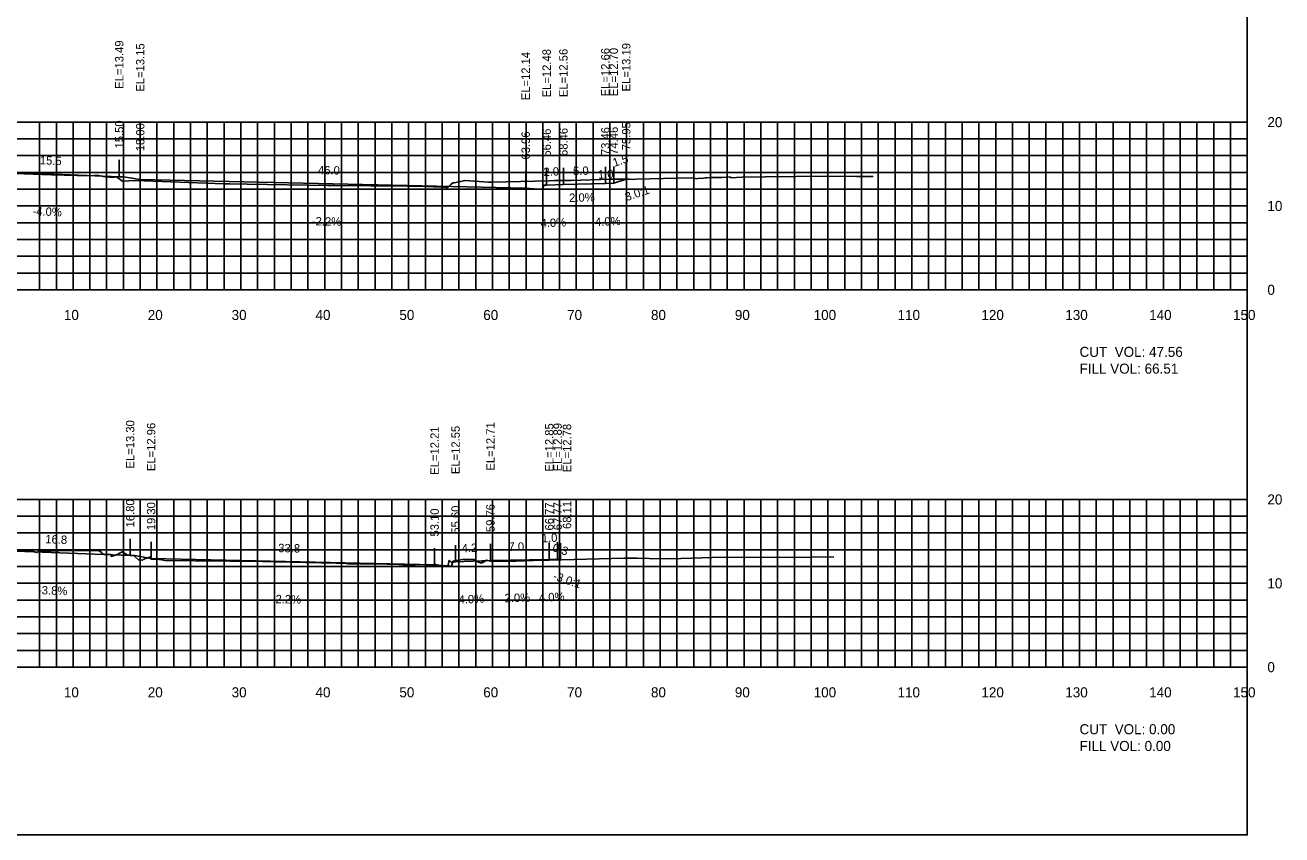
# Model space of a CAD drawing. Extents: x 1797419 to 1809236, y 248759 to 251512.
# Drawn here: x 1802295.3 to 1802445.1, y 250854.9 to 250951.5 of the extents above; entities that cross this region are included whole.
import ezdxf

# ---------------------------------------------------------------- set-up
doc = ezdxf.new("R2010")
doc.units = 0
for name, color, linetype in [('10', 7, 'Continuous'), ('3', 7, 'Continuous'), ('31', 7, 'Continuous'), ('4', 7, 'Continuous'), ('60', 7, 'Continuous'), ('ANNO-TXT', 7, 'Continuous'), ('CL-CNST', 7, 'Continuous'), ('Level 62', 7, 'Continuous'), ('M-ROADS', 7, 'Continuous')]:
    doc.layers.add(name, color=color, linetype=linetype)

msp = doc.modelspace()

# ---------------------------------------------------------------- linework, layer by layer
for p, q in [((1802306.5, 250933.38), (1802306.5, 250935.38)), ((1802309, 250933.04), (1802309, 250935.04)), ((1802366.95, 250933.08), (1802366.95, 250935.08)), ((1802354.96, 250932.03), (1802354.96, 250934.03)), ((1802357.46, 250932.37), (1802357.46, 250934.37)), ((1802359.46, 250932.45), (1802359.46, 250934.45)), ((1802364.46, 250932.55), (1802364.46, 250934.55)), ((1802365.46, 250932.59), (1802365.46, 250934.59)), ((1802307.8, 250888.19), (1802307.8, 250890.19)), ((1802310.3, 250887.85), (1802310.3, 250889.85)), ((1802344.1, 250887.1), (1802344.1, 250889.1)), ((1802346.6, 250887.44), (1802346.6, 250889.44)), ((1802350.76, 250887.6), (1802350.76, 250889.6)), ((1802357.77, 250887.74), (1802357.77, 250889.74)), ((1802358.77, 250887.78), (1802358.77, 250889.78)), ((1802359.11, 250887.67), (1802359.11, 250889.67))]:
    msp.add_line(p, q)
msp.add_lwpolyline([(1802141, 250854.89), (1802441, 250854.89), (1802441, 251044.89), (1802141, 251044.89)], close=True)
at = {"layer": '60'}
for p, q in [((1802441, 250919.89), (1802441, 250939.89)), ((1802441.06, 250939.89), (1802441, 250939.89)), ((1802441.06, 250929.89), (1802441, 250929.89)), ((1802141, 250919.89), (1802441, 250919.89)), ((1802301, 250919.83), (1802301, 250919.89)), ((1802311, 250919.83), (1802311, 250919.89)), ((1802321, 250919.83), (1802321, 250919.89)), ((1802331, 250919.83), (1802331, 250919.89)), ((1802341, 250919.83), (1802341, 250919.89)), ((1802351, 250919.83), (1802351, 250919.89)), ((1802361, 250919.83), (1802361, 250919.89)), ((1802371, 250919.83), (1802371, 250919.89)), ((1802381, 250919.83), (1802381, 250919.89)), ((1802391, 250919.83), (1802391, 250919.89)), ((1802401, 250919.83), (1802401, 250919.89)), ((1802411, 250919.83), (1802411, 250919.89)), ((1802421, 250919.83), (1802421, 250919.89)), ((1802431, 250919.83), (1802431, 250919.89)), ((1802441, 250919.83), (1802441, 250919.89)), ((1802441.06, 250919.89), (1802441, 250919.89)), ((1802441, 250874.89), (1802441, 250894.89)), ((1802441.06, 250894.89), (1802441, 250894.89)), ((1802441.06, 250884.89), (1802441, 250884.89)), ((1802141, 250874.89), (1802441, 250874.89)), ((1802301, 250874.83), (1802301, 250874.89)), ((1802311, 250874.83), (1802311, 250874.89)), ((1802321, 250874.83), (1802321, 250874.89)), ((1802331, 250874.83), (1802331, 250874.89)), ((1802341, 250874.83), (1802341, 250874.89)), ((1802351, 250874.83), (1802351, 250874.89)), ((1802361, 250874.83), (1802361, 250874.89)), ((1802371, 250874.83), (1802371, 250874.89)), ((1802381, 250874.83), (1802381, 250874.89)), ((1802391, 250874.83), (1802391, 250874.89)), ((1802401, 250874.83), (1802401, 250874.89)), ((1802411, 250874.83), (1802411, 250874.89)), ((1802421, 250874.83), (1802421, 250874.89)), ((1802431, 250874.83), (1802431, 250874.89)), ((1802441, 250874.83), (1802441, 250874.89)), ((1802441.06, 250874.89), (1802441, 250874.89))]:
    msp.add_line(p, q, dxfattribs=at)
at = {"layer": 'CL-CNST'}
for points in [[(1802224.44, 250932.82), (1802224.5, 250932.84), (1802225.5, 250932.8), (1802232.5, 250932.66), (1802234.5, 250932.58), (1802234.83, 250932.58), (1802235, 250932.08), (1802237, 250932.25), (1802273, 250933.04), (1802275, 250933.38), (1802275.5, 250933.38), (1802291, 250934), (1802306.5, 250933.38), (1802307, 250933.38), (1802309, 250933.04), (1802354.96, 250932.03), (1802356.96, 250931.87), (1802357.13, 250932.37), (1802357.46, 250932.37), (1802359.46, 250932.45), (1802364.46, 250932.55), (1802365.46, 250932.59), (1802366.95, 250933.08)], [(1802221.05, 250889.26), (1802225.4, 250887.81), (1802226.4, 250887.77), (1802233.29, 250887.63), (1802237.14, 250887.47), (1802237.47, 250887.47), (1802237.64, 250886.97), (1802239.64, 250887.14), (1802273.41, 250887.88), (1802275.41, 250888.22), (1802275.91, 250888.22), (1802291, 250888.83), (1802307.8, 250888.19), (1802308.3, 250888.19), (1802310.3, 250887.85), (1802344.1, 250887.1), (1802346.1, 250886.94), (1802346.27, 250887.44), (1802346.6, 250887.44), (1802350.76, 250887.6), (1802357.77, 250887.74), (1802358.77, 250887.78), (1802359.11, 250887.67)]]:
    msp.add_lwpolyline(points, dxfattribs=at)
at = {"layer": 'Level 62'}
for p, q in [((1802141, 250939.89), (1802441, 250939.89)), ((1802297, 250919.89), (1802297, 250939.89)), ((1802299, 250919.89), (1802299, 250939.89)), ((1802301, 250919.89), (1802301, 250939.89)), ((1802303, 250919.89), (1802303, 250939.89)), ((1802305, 250919.89), (1802305, 250939.89)), ((1802307, 250919.89), (1802307, 250939.89)), ((1802309, 250919.89), (1802309, 250939.89)), ((1802311, 250919.89), (1802311, 250939.89)), ((1802313, 250919.89), (1802313, 250939.89)), ((1802315, 250919.89), (1802315, 250939.89)), ((1802317, 250919.89), (1802317, 250939.89)), ((1802319, 250919.89), (1802319, 250939.89)), ((1802321, 250919.89), (1802321, 250939.89)), ((1802323, 250919.89), (1802323, 250939.89)), ((1802325, 250919.89), (1802325, 250939.89)), ((1802327, 250919.89), (1802327, 250939.89)), ((1802329, 250919.89), (1802329, 250939.89)), ((1802331, 250919.89), (1802331, 250939.89)), ((1802333, 250919.89), (1802333, 250939.89)), ((1802335, 250919.89), (1802335, 250939.89)), ((1802337, 250919.89), (1802337, 250939.89)), ((1802339, 250919.89), (1802339, 250939.89)), ((1802341, 250919.89), (1802341, 250939.89)), ((1802343, 250919.89), (1802343, 250939.89)), ((1802345, 250919.89), (1802345, 250939.89)), ((1802347, 250919.89), (1802347, 250939.89)), ((1802349, 250919.89), (1802349, 250939.89)), ((1802351, 250919.89), (1802351, 250939.89)), ((1802353, 250919.89), (1802353, 250939.89)), ((1802355, 250919.89), (1802355, 250939.89)), ((1802357, 250919.89), (1802357, 250939.89)), ((1802359, 250919.89), (1802359, 250939.89)), ((1802361, 250919.89), (1802361, 250939.89)), ((1802363, 250919.89), (1802363, 250939.89)), ((1802365, 250919.89), (1802365, 250939.89)), ((1802367, 250919.89), (1802367, 250939.89)), ((1802369, 250919.89), (1802369, 250939.89)), ((1802371, 250919.89), (1802371, 250939.89)), ((1802373, 250919.89), (1802373, 250939.89)), ((1802375, 250919.89), (1802375, 250939.89)), ((1802377, 250919.89), (1802377, 250939.89)), ((1802379, 250919.89), (1802379, 250939.89)), ((1802381, 250919.89), (1802381, 250939.89)), ((1802383, 250919.89), (1802383, 250939.89)), ((1802385, 250919.89), (1802385, 250939.89)), ((1802387, 250919.89), (1802387, 250939.89)), ((1802389, 250919.89), (1802389, 250939.89)), ((1802391, 250919.89), (1802391, 250939.89)), ((1802393, 250919.89), (1802393, 250939.89)), ((1802395, 250919.89), (1802395, 250939.89)), ((1802397, 250919.89), (1802397, 250939.89)), ((1802399, 250919.89), (1802399, 250939.89)), ((1802401, 250919.89), (1802401, 250939.89)), ((1802403, 250919.89), (1802403, 250939.89)), ((1802405, 250919.89), (1802405, 250939.89)), ((1802407, 250919.89), (1802407, 250939.89)), ((1802409, 250919.89), (1802409, 250939.89)), ((1802411, 250919.89), (1802411, 250939.89)), ((1802413, 250919.89), (1802413, 250939.89)), ((1802415, 250919.89), (1802415, 250939.89)), ((1802417, 250919.89), (1802417, 250939.89)), ((1802419, 250919.89), (1802419, 250939.89)), ((1802421, 250919.89), (1802421, 250939.89)), ((1802423, 250919.89), (1802423, 250939.89)), ((1802425, 250919.89), (1802425, 250939.89)), ((1802427, 250919.89), (1802427, 250939.89)), ((1802429, 250919.89), (1802429, 250939.89)), ((1802431, 250919.89), (1802431, 250939.89)), ((1802433, 250919.89), (1802433, 250939.89)), ((1802435, 250919.89), (1802435, 250939.89)), ((1802437, 250919.89), (1802437, 250939.89)), ((1802439, 250919.89), (1802439, 250939.89)), ((1802441, 250919.89), (1802441, 250939.89)), ((1802141, 250937.89), (1802441, 250937.89)), ((1802141, 250935.89), (1802441, 250935.89)), ((1802141, 250933.89), (1802441, 250933.89)), ((1802141, 250931.89), (1802441, 250931.89)), ((1802141, 250929.89), (1802441, 250929.89)), ((1802141, 250927.89), (1802441, 250927.89)), ((1802141, 250925.89), (1802441, 250925.89)), ((1802141, 250923.89), (1802441, 250923.89)), ((1802141, 250921.89), (1802441, 250921.89)), ((1802141, 250919.89), (1802441, 250919.89)), ((1802141, 250894.89), (1802441, 250894.89)), ((1802297, 250874.89), (1802297, 250894.89)), ((1802299, 250874.89), (1802299, 250894.89)), ((1802301, 250874.89), (1802301, 250894.89)), ((1802303, 250874.89), (1802303, 250894.89)), ((1802305, 250874.89), (1802305, 250894.89)), ((1802307, 250874.89), (1802307, 250894.89)), ((1802309, 250874.89), (1802309, 250894.89)), ((1802311, 250874.89), (1802311, 250894.89)), ((1802313, 250874.89), (1802313, 250894.89)), ((1802315, 250874.89), (1802315, 250894.89)), ((1802317, 250874.89), (1802317, 250894.89)), ((1802319, 250874.89), (1802319, 250894.89)), ((1802321, 250874.89), (1802321, 250894.89)), ((1802323, 250874.89), (1802323, 250894.89)), ((1802325, 250874.89), (1802325, 250894.89)), ((1802327, 250874.89), (1802327, 250894.89)), ((1802329, 250874.89), (1802329, 250894.89)), ((1802331, 250874.89), (1802331, 250894.89)), ((1802333, 250874.89), (1802333, 250894.89)), ((1802335, 250874.89), (1802335, 250894.89)), ((1802337, 250874.89), (1802337, 250894.89)), ((1802339, 250874.89), (1802339, 250894.89)), ((1802341, 250874.89), (1802341, 250894.89)), ((1802343, 250874.89), (1802343, 250894.89)), ((1802345, 250874.89), (1802345, 250894.89)), ((1802347, 250874.89), (1802347, 250894.89)), ((1802349, 250874.89), (1802349, 250894.89)), ((1802351, 250874.89), (1802351, 250894.89)), ((1802353, 250874.89), (1802353, 250894.89)), ((1802355, 250874.89), (1802355, 250894.89)), ((1802357, 250874.89), (1802357, 250894.89)), ((1802359, 250874.89), (1802359, 250894.89)), ((1802361, 250874.89), (1802361, 250894.89)), ((1802363, 250874.89), (1802363, 250894.89)), ((1802365, 250874.89), (1802365, 250894.89)), ((1802367, 250874.89), (1802367, 250894.89)), ((1802369, 250874.89), (1802369, 250894.89)), ((1802371, 250874.89), (1802371, 250894.89)), ((1802373, 250874.89), (1802373, 250894.89)), ((1802375, 250874.89), (1802375, 250894.89)), ((1802377, 250874.89), (1802377, 250894.89)), ((1802379, 250874.89), (1802379, 250894.89)), ((1802381, 250874.89), (1802381, 250894.89)), ((1802383, 250874.89), (1802383, 250894.89)), ((1802385, 250874.89), (1802385, 250894.89)), ((1802387, 250874.89), (1802387, 250894.89)), ((1802389, 250874.89), (1802389, 250894.89)), ((1802391, 250874.89), (1802391, 250894.89)), ((1802393, 250874.89), (1802393, 250894.89)), ((1802395, 250874.89), (1802395, 250894.89)), ((1802397, 250874.89), (1802397, 250894.89)), ((1802399, 250874.89), (1802399, 250894.89)), ((1802401, 250874.89), (1802401, 250894.89)), ((1802403, 250874.89), (1802403, 250894.89)), ((1802405, 250874.89), (1802405, 250894.89)), ((1802407, 250874.89), (1802407, 250894.89)), ((1802409, 250874.89), (1802409, 250894.89)), ((1802411, 250874.89), (1802411, 250894.89)), ((1802413, 250874.89), (1802413, 250894.89)), ((1802415, 250874.89), (1802415, 250894.89)), ((1802417, 250874.89), (1802417, 250894.89)), ((1802419, 250874.89), (1802419, 250894.89)), ((1802421, 250874.89), (1802421, 250894.89)), ((1802423, 250874.89), (1802423, 250894.89)), ((1802425, 250874.89), (1802425, 250894.89)), ((1802427, 250874.89), (1802427, 250894.89)), ((1802429, 250874.89), (1802429, 250894.89)), ((1802431, 250874.89), (1802431, 250894.89)), ((1802433, 250874.89), (1802433, 250894.89)), ((1802435, 250874.89), (1802435, 250894.89)), ((1802437, 250874.89), (1802437, 250894.89)), ((1802439, 250874.89), (1802439, 250894.89)), ((1802441, 250874.89), (1802441, 250894.89)), ((1802141, 250892.89), (1802441, 250892.89)), ((1802141, 250890.89), (1802441, 250890.89)), ((1802141, 250888.89), (1802441, 250888.89)), ((1802141, 250886.89), (1802441, 250886.89)), ((1802141, 250884.89), (1802441, 250884.89)), ((1802141, 250882.89), (1802441, 250882.89)), ((1802141, 250880.89), (1802441, 250880.89)), ((1802141, 250878.89), (1802441, 250878.89)), ((1802141, 250876.89), (1802441, 250876.89)), ((1802141, 250874.89), (1802441, 250874.89))]:
    msp.add_line(p, q, dxfattribs=at)
at = {"layer": 'M-ROADS'}
for points in [[(1802289.61, 250933.91), (1802298.41, 250933.62), (1802303.01, 250933.5), (1802303.9, 250933.57), (1802304.58, 250933.41), (1802305.68, 250933.27), (1802306.19, 250933.37), (1802306.76, 250932.91), (1802306.82, 250932.86), (1802306.86, 250932.86), (1802308.43, 250932.92), (1802318.99, 250932.53), (1802319.55, 250932.51), (1802319.64, 250932.51), (1802321.77, 250932.48), (1802331.32, 250932.34), (1802331.4, 250932.35), (1802332.11, 250932.35), (1802340.88, 250932.26), (1802341.66, 250932.22), (1802341.81, 250932.24), (1802342.4, 250932.24), (1802343.96, 250932.17), (1802344.21, 250932.19), (1802344.25, 250932.16), (1802344.45, 250932.16), (1802344.48, 250932.17), (1802345.52, 250932.09), (1802345.65, 250932.07), (1802346.07, 250932.49), (1802346.22, 250932.6), (1802346.29, 250932.64), (1802346.43, 250932.65), (1802347.73, 250932.93), (1802350.51, 250932.74), (1802350.54, 250932.71), (1802350.55, 250932.73), (1802350.56, 250932.74), (1802350.57, 250932.71), (1802350.66, 250932.74), (1802350.7, 250932.73), (1802350.92, 250932.74), (1802357.78, 250932.89), (1802358.41, 250932.92), (1802358.8, 250932.92), (1802360.12, 250932.93), (1802360.39, 250932.94), (1802365.02, 250933.07), (1802366.36, 250933.08), (1802367.38, 250933.08), (1802367.69, 250933.03), (1802368.11, 250933.08), (1802374.69, 250933.23), (1802375.46, 250933.13), (1802375.49, 250933.15), (1802376.17, 250933.22), (1802376.35, 250933.23), (1802376.58, 250933.25), (1802377.13, 250933.29), (1802378.35, 250933.3), (1802379.37, 250933.35), (1802379.4, 250933.26), (1802380.77, 250933.34), (1802383.53, 250933.35), (1802390.87, 250933.43), (1802394.4, 250933.39), (1802396.41, 250933.41)], [(1802293.31, 250888.97), (1802296.13, 250888.71), (1802296.73, 250888.56), (1802296.84, 250888.69), (1802296.98, 250888.71), (1802297.14, 250888.72), (1802301.5, 250888.81), (1802304.04, 250888.78), (1802304.15, 250888.78), (1802304.4, 250888.57), (1802304.45, 250888.39), (1802304.94, 250888.31), (1802305.51, 250888.32), (1802305.52, 250888.1), (1802306.17, 250888.3), (1802306.84, 250888.64), (1802307.43, 250888.28), (1802307.8, 250888.23), (1802307.89, 250888.23), (1802307.97, 250888.22), (1802308.25, 250888.19), (1802308.44, 250888), (1802308.8, 250887.69), (1802308.93, 250887.69), (1802309.01, 250887.69), (1802309.25, 250887.64), (1802309.27, 250887.65), (1802309.29, 250887.65), (1802309.35, 250887.71), (1802309.36, 250887.72), (1802309.38, 250887.7), (1802309.58, 250887.91), (1802309.67, 250887.83), (1802309.93, 250887.93), (1802310.24, 250888.06), (1802310.3, 250887.75), (1802311.27, 250887.71), (1802311.77, 250887.65), (1802311.92, 250887.62), (1802319.06, 250887.55), (1802319.66, 250887.59), (1802319.7, 250887.54), (1802320.3, 250887.52), (1802321.19, 250887.52), (1802321.41, 250887.54), (1802321.48, 250887.54), (1802321.54, 250887.54), (1802321.65, 250887.54), (1802322.6, 250887.54), (1802323.58, 250887.51), (1802324.51, 250887.48), (1802325.12, 250887.46), (1802332.37, 250887.28), (1802332.8, 250887.3), (1802333.26, 250887.29), (1802333.74, 250887.22), (1802334.86, 250887.19), (1802334.97, 250887.24), (1802335.22, 250887.23), (1802335.76, 250887.21), (1802336.41, 250887.2), (1802337.03, 250887.2), (1802339.83, 250887.13), (1802342.73, 250886.88), (1802343.37, 250886.98), (1802343.55, 250886.99), (1802343.71, 250886.99), (1802344.1, 250887.05), (1802344.1, 250887.25), (1802344.39, 250886.97), (1802344.39, 250887.03), (1802344.47, 250887.01), (1802344.55, 250886.98), (1802345.42, 250886.88), (1802345.52, 250886.88), (1802345.54, 250886.88), (1802345.57, 250886.92), (1802345.58, 250886.95), (1802345.61, 250886.93), (1802345.71, 250887.07), (1802345.84, 250887.64), (1802346.11, 250887.39), (1802346.29, 250887.54), (1802346.67, 250887.6), (1802347.44, 250887.71), (1802348.78, 250887.72), (1802349.35, 250887.42), (1802349.71, 250887.29), (1802349.8, 250887.52), (1802349.8, 250887.58), (1802349.86, 250887.36), (1802350.29, 250887.63), (1802350.78, 250887.55), (1802351.39, 250887.53), (1802353.77, 250887.53), (1802355.89, 250887.6), (1802357.77, 250887.63), (1802366.72, 250887.88), (1802368.27, 250887.87), (1802369.7, 250887.86), (1802372.24, 250887.79), (1802377.18, 250887.96), (1802389.04, 250888.01), (1802391.33, 250888.06), (1802391.67, 250888.02), (1802391.71, 250888.02)]]:
    msp.add_lwpolyline(points, dxfattribs=at)

# ---------------------------------------------------------------- texts
for s, rotation, p in [('3.0:1', 18.4349, (1802367, 250930.46)), ('-3.0:1', 341.5651, (1802358.15, 250885.35))]:
    msp.add_text(s, height=1, rotation=rotation).set_placement(p)
at = {"layer": '10'}
for s, p in [('10', (1802299.9, 250916.29)), ('20', (1802309.9, 250916.29)), ('30', (1802319.9, 250916.29)), ('40', (1802329.9, 250916.29)), ('50', (1802339.9, 250916.29)), ('60', (1802349.9, 250916.29)), ('70', (1802359.9, 250916.29)), ('80', (1802369.9, 250916.29)), ('90', (1802379.9, 250916.29)), ('100', (1802389.3, 250916.29)), ('110', (1802399.3, 250916.29)), ('120', (1802409.3, 250916.29)), ('130', (1802419.3, 250916.29)), ('140', (1802429.3, 250916.29)), ('150', (1802439.3, 250916.29)), ('10', (1802299.9, 250871.29)), ('20', (1802309.9, 250871.29)), ('30', (1802319.9, 250871.29)), ('40', (1802329.9, 250871.29)), ('50', (1802339.9, 250871.29)), ('60', (1802349.9, 250871.29)), ('70', (1802359.9, 250871.29)), ('80', (1802369.9, 250871.29)), ('90', (1802379.9, 250871.29)), ('100', (1802389.3, 250871.29)), ('110', (1802399.3, 250871.29)), ('120', (1802409.3, 250871.29)), ('130', (1802419.3, 250871.29)), ('140', (1802429.3, 250871.29)), ('150', (1802439.3, 250871.29))]:
    msp.add_text(s, height=1.2, dxfattribs=at).set_placement(p)
at = {"layer": '3'}
for s, p in [('EL=13.49', (1802307, 250943.86)), ('EL=13.15', (1802309.5, 250943.52)), ('EL=12.48', (1802357.96, 250942.84)), ('EL=12.56', (1802359.96, 250942.87)), ('EL=12.66', (1802364.96, 250942.97)), ('EL=12.70', (1802365.96, 250942.98)), ('EL=13.19', (1802367.45, 250943.55)), ('EL=12.14', (1802355.46, 250942.5)), ('15.50', (1802307, 250936.75)), ('18.00', (1802309.5, 250936.41)), ('75.95', (1802367.45, 250936.53)), ('63.96', (1802355.46, 250935.43)), ('66.46', (1802357.96, 250935.77)), ('68.46', (1802359.96, 250935.85)), ('73.46', (1802364.96, 250935.95)), ('74.46', (1802365.96, 250935.99)), ('EL=13.30', (1802308.3, 250898.58)), ('EL=12.96', (1802310.8, 250898.27)), ('EL=12.21', (1802344.6, 250897.83)), ('EL=12.55', (1802347.1, 250897.91)), ('EL=12.71', (1802351.26, 250898.33)), ('EL=12.85', (1802358.27, 250898.21)), ('EL=12.89', (1802359.27, 250898.25)), ('EL=12.78', (1802360.39, 250898.14)), ('16.80', (1802308.3, 250891.56)), ('19.30', (1802310.8, 250891.22)), ('66.77', (1802358.27, 250891.19)), ('67.77', (1802359.27, 250891.23)), ('68.11', (1802360.39, 250891.37)), ('53.10', (1802344.6, 250890.47)), ('55.60', (1802347.1, 250890.81)), ('59.76', (1802351.26, 250891))]:
    msp.add_text(s, height=1, rotation=90, dxfattribs=at).set_placement(p)
at = {"layer": '31'}
for s, p in [('20', (1802443.4, 250939.29)), ('10', (1802443.4, 250929.29)), ('0', (1802443.4, 250919.29)), ('20', (1802443.4, 250894.29)), ('10', (1802443.4, 250884.29)), ('0', (1802443.4, 250874.29))]:
    msp.add_text(s, height=1.2, dxfattribs=at).set_placement(p)
at = {"layer": '4'}
for s, rotation, p in [('15.5', 357.7094, (1802297.02, 250934.86)), ('1.5', 18.4349, (1802365.53, 250934.54)), ('46.0', 358.7397, (1802330.19, 250933.68)), ('2.0', 2.2906, (1802357.1, 250933.45)), ('5.0', 1.1458, (1802360.62, 250933.57)), ('1.0', 2.2906, (1802363.6, 250933.15)), ('2.0%', 1.1458, (1802360.15, 250930.37)), ('-4.0%', 357.7094, (1802296.14, 250928.79)), ('-2.2%', 358.7397, (1802329.46, 250927.59)), ('4.0%', 2.2906, (1802356.75, 250927.33)), ('4.0%', 2.2906, (1802363.25, 250927.49)), ('16.8', 357.814, (1802297.67, 250889.67)), ('1.0', 2.2906, (1802356.9, 250889.77)), ('33.8', 358.7397, (1802325.45, 250888.61)), ('4.2', 2.2906, (1802347.35, 250888.57)), ('7.0', 1.1458, (1802352.92, 250888.75)), ('0.3', 341.5651, (1802358.07, 250888.76)), ('-3.8%', 357.814, (1802296.8, 250883.6)), ('-2.2%', 358.7397, (1802324.68, 250882.53)), ('4.0%', 2.2906, (1802346.97, 250882.45)), ('2.0%', 1.1458, (1802352.45, 250882.63)), ('4.0%', 2.2906, (1802356.56, 250882.69))]:
    msp.add_text(s, height=1, rotation=rotation, dxfattribs=at).set_placement(p)
at = {"layer": 'ANNO-TXT'}
for s, p in [('CUT  VOL: 47.56', (1802421, 250911.89)), ('FILL VOL: 66.51', (1802421, 250909.89)), ('CUT  VOL: 0.00', (1802421, 250866.89)), ('FILL VOL: 0.00', (1802421, 250864.89))]:
    msp.add_text(s, height=1.2, dxfattribs=at).set_placement(p)

doc.saveas('drawing.dxf')
